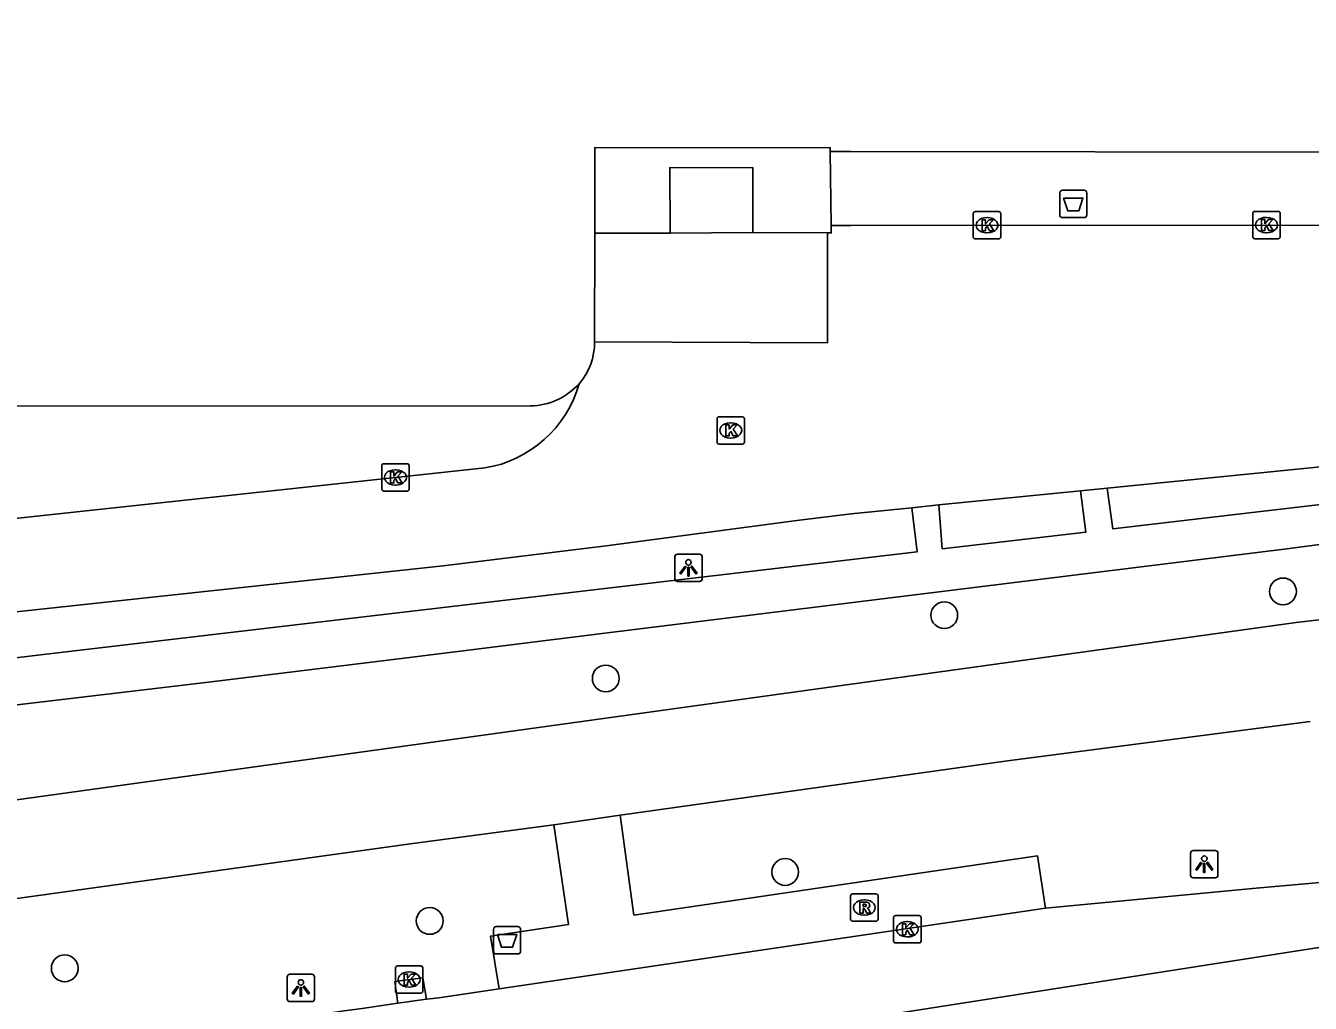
# Model space of a CAD drawing. Extents: x 161477 to 163040, y 383680 to 384868.
# Drawn here: x 162276.62 to 162323.55, y 384091.47 to 384127.2 of the extents above; entities that cross this region are included whole.
import ezdxf

# ---------------------------------------------------------------- set-up
doc = ezdxf.new("R2010")
doc.units = 0
for name, color, linetype in [('IMGEO_Afvalbak', 7, 'Continuous'), ('IMGEO_Boom', 7, 'Continuous'), ('IMGEO_Fietspad_gesloten', 7, 'Continuous'), ('IMGEO_Haag', 7, 'Continuous'), ('IMGEO_Kolk', 7, 'Continuous'), ('IMGEO_Lichtpunt', 7, 'Continuous'), ('IMGEO_Pand', 7, 'Continuous'), ('IMGEO_Parkeervlak_halfverhard', 7, 'Continuous'), ('IMGEO_Rijbaan_lokaal_gesloten', 7, 'Continuous'), ('IMGEO_Rijbaan_lokaal_open', 7, 'Continuous'), ('IMGEO_Rioolput', 7, 'Continuous'), ('IMGEO_Verkeerseiland_open', 7, 'Continuous'), ('IMGEO_Voetpad_gesloten', 7, 'Continuous'), ('IMGEO_Voetpad_halfverhard', 7, 'Continuous'), ('IMGEO_Voetpad_open', 7, 'Continuous')]:
    doc.layers.add(name, color=color, linetype=linetype)

msp = doc.modelspace()

# ---------------------------------------------------------------- linework, layer by layer
at = {"layer": 'IMGEO_Afvalbak'}
for p, q in [((162314.395, 384120.28), (162314.395, 384121.08)), ((162314.395, 384121.08), (162314.395, 384120.28)), ((162314.495, 384121.18), (162315.285, 384121.18)), ((162315.285, 384121.18), (162314.495, 384121.18)), ((162315.385, 384121.08), (162315.385, 384120.28)), ((162315.385, 384120.28), (162315.385, 384121.08)), ((162315.285, 384120.18), (162314.495, 384120.18)), ((162314.495, 384120.18), (162315.285, 384120.18)), ((162293.711, 384093.373), (162293.711, 384094.173)), ((162293.711, 384094.173), (162293.711, 384093.373)), ((162293.811, 384094.273), (162294.601, 384094.273)), ((162294.601, 384094.273), (162293.811, 384094.273)), ((162294.701, 384094.173), (162294.701, 384093.373)), ((162294.701, 384093.373), (162294.701, 384094.173)), ((162294.601, 384093.273), (162293.811, 384093.273)), ((162293.811, 384093.273), (162294.601, 384093.273))]:
    msp.add_line(p, q, dxfattribs=at)
for points in [[(162314.538, 384120.894), (162315.242, 384120.894), (162315.093, 384120.424), (162314.687, 384120.424), (162314.538, 384120.894)], [(162293.854, 384093.987), (162294.558, 384093.987), (162294.409, 384093.517), (162294.003, 384093.517), (162293.854, 384093.987)]]:
    msp.add_lwpolyline(points, dxfattribs=at)
for centre, start, end in [((162314.495, 384121.08), 90, 180), ((162314.495, 384121.08), 90, 180), ((162315.285, 384121.08), 0, 90), ((162315.285, 384121.08), 360, 90), ((162314.495, 384120.28), 180, 270), ((162314.495, 384120.28), 180, 270), ((162315.285, 384120.28), 270, 0), ((162315.285, 384120.28), 270, 0), ((162293.811, 384094.173), 90, 180), ((162293.811, 384094.173), 90, 180), ((162294.601, 384094.173), 0, 90), ((162294.601, 384094.173), 360, 90), ((162293.811, 384093.373), 180, 270), ((162293.811, 384093.373), 180, 270), ((162294.601, 384093.373), 270, 0), ((162294.601, 384093.373), 270, 0)]:
    msp.add_arc(centre, 0.1, start, end, dxfattribs=at)
at = {"layer": 'IMGEO_Boom'}
for centre in [(162322.551, 384106.523), (162310.177, 384105.653), (162297.811, 384103.341), (162304.366, 384096.269), (162291.381, 384094.481), (162278.049, 384092.749)]:
    msp.add_circle(centre, 0.489, dxfattribs=at)
at = {"layer": 'IMGEO_Fietspad_gesloten'}
for points in [[(162448.998, 384126.514), (162376.219, 384112.146), (162358.358, 384108.956), (162332.838, 384106.536), (162323.028, 384105.392), (162238.674, 384093.698)], [(162323.549, 384101.773), (162312.486, 384100.331), (162298.339, 384098.349)], [(162295.915, 384097.995), (162298.339, 384098.349)], [(162295.915, 384097.995), (162290.767, 384097.313), (162241.589, 384090.476)]]:
    msp.add_lwpolyline(points, dxfattribs=at)
at = {"layer": 'IMGEO_Haag'}
msp.add_lwpolyline([(162235.881, 384098.212), (162248.094, 384099.246), (162259.837, 384100.503), (162271.574, 384101.823), (162283.303, 384103.206), (162290.54, 384104.091), (162297.774, 384105.001), (162322.687, 384108.077), (162337.682, 384110.062), (162339.782, 384110.323), (162341.88, 384110.591), (162347.629, 384111.368), (162353.369, 384112.205), (162359.1, 384113.101), (162364.821, 384114.057), (162370.532, 384115.072), (162376.232, 384116.147), (162382.327, 384117.394), (162384.148, 384117.766), (162385.027, 384117.946), (162385.522, 384116.085), (162443.31, 384128.133), (162448.286, 384129.626), (162450.385, 384129.973)], dxfattribs=at)
at = {"layer": 'IMGEO_Kolk'}
for p, q in [((162311.239, 384119.477), (162311.239, 384120.329)), ((162311.314, 384120.403), (162312.166, 384120.403)), ((162312.24, 384120.329), (162312.24, 384119.477)), ((162321.447, 384119.484), (162321.447, 384120.336)), ((162321.522, 384120.41), (162322.374, 384120.41)), ((162322.448, 384120.336), (162322.448, 384119.484)), ((162311.727, 384120.183), (162311.752, 384120.183)), ((162321.935, 384120.19), (162321.96, 384120.19)), ((162312.166, 384119.403), (162311.314, 384119.403)), ((162311.75, 384119.623), (162311.725, 384119.623)), ((162322.374, 384119.41), (162321.522, 384119.41)), ((162321.958, 384119.63), (162321.933, 384119.63)), ((162301.876, 384111.979), (162301.876, 384112.831)), ((162301.951, 384112.905), (162302.803, 384112.905)), ((162302.877, 384112.831), (162302.877, 384111.979)), ((162302.364, 384112.685), (162302.389, 384112.685)), ((162302.803, 384111.905), (162301.951, 384111.905)), ((162302.387, 384112.125), (162302.362, 384112.125)), ((162289.629, 384110.262), (162289.629, 384111.114)), ((162289.704, 384111.188), (162290.556, 384111.188)), ((162290.117, 384110.968), (162290.142, 384110.968)), ((162290.63, 384111.114), (162290.63, 384110.262)), ((162290.556, 384110.188), (162289.704, 384110.188)), ((162290.14, 384110.408), (162290.115, 384110.408)), ((162308.328, 384093.749), (162308.328, 384094.601)), ((162308.403, 384094.675), (162309.255, 384094.675)), ((162309.329, 384094.601), (162309.329, 384093.749)), ((162308.816, 384094.455), (162308.841, 384094.455)), ((162309.255, 384093.675), (162308.403, 384093.675)), ((162308.839, 384093.895), (162308.814, 384093.895)), ((162290.128, 384091.912), (162290.128, 384092.764)), ((162290.203, 384092.838), (162291.055, 384092.838)), ((162290.616, 384092.618), (162290.641, 384092.618)), ((162291.129, 384092.764), (162291.129, 384091.912)), ((162291.055, 384091.838), (162290.203, 384091.838)), ((162290.639, 384092.058), (162290.614, 384092.058))]:
    msp.add_line(p, q, dxfattribs=at)
for points in [[(162311.239, 384119.477), (162311.239, 384120.329)], [(162311.314, 384120.403), (162312.166, 384120.403)], [(162312.24, 384120.329), (162312.24, 384119.477)], [(162321.447, 384119.484), (162321.447, 384120.336)], [(162321.522, 384120.41), (162322.374, 384120.41)], [(162322.448, 384120.336), (162322.448, 384119.484)], [(162311.56, 384120.103), (162311.683, 384120.103), (162311.683, 384119.952), (162311.813, 384120.103), (162311.977, 384120.103), (162311.831, 384119.952), (162311.984, 384119.703), (162311.832, 384119.703), (162311.747, 384119.867), (162311.683, 384119.8), (162311.683, 384119.703), (162311.56, 384119.703), (162311.56, 384120.103)], [(162321.768, 384120.11), (162321.891, 384120.11), (162321.891, 384119.959), (162322.021, 384120.11), (162322.185, 384120.11), (162322.039, 384119.959), (162322.192, 384119.71), (162322.04, 384119.71), (162321.955, 384119.874), (162321.891, 384119.807), (162321.891, 384119.71), (162321.768, 384119.71), (162321.768, 384120.11)], [(162312.166, 384119.403), (162311.314, 384119.403)], [(162322.374, 384119.41), (162321.522, 384119.41)], [(162301.876, 384111.979), (162301.876, 384112.831)], [(162301.951, 384112.905), (162302.803, 384112.905)], [(162302.877, 384112.831), (162302.877, 384111.979)], [(162302.197, 384112.605), (162302.32, 384112.605), (162302.32, 384112.454), (162302.45, 384112.605), (162302.614, 384112.605), (162302.468, 384112.454), (162302.621, 384112.205), (162302.469, 384112.205), (162302.384, 384112.369), (162302.32, 384112.302), (162302.32, 384112.205), (162302.197, 384112.205), (162302.197, 384112.605)], [(162302.803, 384111.905), (162301.951, 384111.905)], [(162289.629, 384110.262), (162289.629, 384111.114)], [(162289.704, 384111.188), (162290.556, 384111.188)], [(162290.63, 384111.114), (162290.63, 384110.262)], [(162289.95, 384110.888), (162290.073, 384110.888), (162290.073, 384110.737), (162290.203, 384110.888), (162290.367, 384110.888), (162290.221, 384110.737), (162290.374, 384110.488), (162290.222, 384110.488), (162290.137, 384110.652), (162290.073, 384110.585), (162290.073, 384110.488), (162289.95, 384110.488), (162289.95, 384110.888)], [(162290.556, 384110.188), (162289.704, 384110.188)], [(162308.328, 384093.749), (162308.328, 384094.601)], [(162308.403, 384094.675), (162309.255, 384094.675)], [(162309.329, 384094.601), (162309.329, 384093.749)], [(162308.649, 384094.375), (162308.772, 384094.375), (162308.772, 384094.224), (162308.902, 384094.375), (162309.066, 384094.375), (162308.92, 384094.224), (162309.073, 384093.975), (162308.921, 384093.975), (162308.836, 384094.139), (162308.772, 384094.072), (162308.772, 384093.975), (162308.649, 384093.975), (162308.649, 384094.375)], [(162309.255, 384093.675), (162308.403, 384093.675)], [(162290.128, 384091.912), (162290.128, 384092.764)], [(162290.203, 384092.838), (162291.055, 384092.838)], [(162291.129, 384092.764), (162291.129, 384091.912)], [(162290.449, 384092.538), (162290.572, 384092.538), (162290.572, 384092.387), (162290.702, 384092.538), (162290.866, 384092.538), (162290.72, 384092.387), (162290.873, 384092.138), (162290.721, 384092.138), (162290.636, 384092.302), (162290.572, 384092.235), (162290.572, 384092.138), (162290.449, 384092.138), (162290.449, 384092.538)], [(162291.055, 384091.838), (162290.203, 384091.838)]]:
    msp.add_lwpolyline(points, dxfattribs=at)
for centre, start, end in [((162311.316, 384120.327), 91.552, 178.448), ((162311.316, 384120.327), 91.552, 178.448), ((162312.164, 384120.327), 1.552, 88.448), ((162312.164, 384120.327), 1.552, 88.448), ((162321.524, 384120.334), 91.552, 178.448), ((162321.524, 384120.334), 91.552, 178.448), ((162322.372, 384120.334), 1.552, 88.448), ((162322.372, 384120.334), 1.552, 88.448), ((162311.316, 384119.479), 181.552, 268.448), ((162311.316, 384119.479), 181.552, 268.448), ((162312.164, 384119.479), 271.552, 358.448), ((162312.164, 384119.479), 271.552, 358.448), ((162321.524, 384119.486), 181.552, 268.448), ((162321.524, 384119.486), 181.552, 268.448), ((162322.372, 384119.486), 271.552, 358.448), ((162322.372, 384119.486), 271.552, 358.448), ((162301.953, 384112.829), 91.552, 178.448), ((162301.953, 384112.829), 91.552, 178.448), ((162302.801, 384112.829), 1.552, 88.448), ((162302.801, 384112.829), 1.552, 88.448), ((162301.953, 384111.981), 181.552, 268.448), ((162301.953, 384111.981), 181.552, 268.448), ((162302.801, 384111.981), 271.552, 358.448), ((162302.801, 384111.981), 271.552, 358.448), ((162289.706, 384111.112), 91.552, 178.448), ((162289.706, 384111.112), 91.552, 178.448), ((162290.554, 384111.112), 1.552, 88.448), ((162290.554, 384111.112), 1.552, 88.448), ((162289.706, 384110.264), 181.552, 268.448), ((162289.706, 384110.264), 181.552, 268.448), ((162290.554, 384110.264), 271.552, 358.448), ((162290.554, 384110.264), 271.552, 358.448), ((162308.405, 384094.599), 91.552, 178.448), ((162308.405, 384094.599), 91.552, 178.448), ((162309.253, 384094.599), 1.552, 88.448), ((162309.253, 384094.599), 1.552, 88.448), ((162308.405, 384093.751), 181.552, 268.448), ((162308.405, 384093.751), 181.552, 268.448), ((162309.253, 384093.751), 271.552, 358.448), ((162309.253, 384093.751), 271.552, 358.448), ((162290.205, 384092.762), 91.552, 178.448), ((162290.205, 384092.762), 91.552, 178.448), ((162291.053, 384092.762), 1.552, 88.448), ((162291.053, 384092.762), 1.552, 88.448), ((162290.205, 384091.914), 181.552, 268.448), ((162290.205, 384091.914), 181.552, 268.448), ((162291.053, 384091.914), 271.552, 358.448), ((162291.053, 384091.914), 271.552, 358.448)]:
    msp.add_arc(centre, 0.0765, start, end, dxfattribs=at)
for centre, major_axis, ratio, start_param, end_param in [((162311.726, 384119.903), (-0.387, 0.002), 0.722429, 4.712389, 7.853982), ((162311.751, 384119.903), (-0.39, 0.002), 0.717154, 1.570796, 4.712389), ((162321.934, 384119.91), (-0.387, 0.002), 0.722429, 4.712389, 7.853982), ((162321.959, 384119.91), (-0.39, 0.002), 0.717154, 1.570796, 4.712389), ((162302.363, 384112.405), (-0.387, 0.002), 0.722429, 4.712389, 7.853982), ((162302.388, 384112.405), (-0.39, 0.002), 0.717154, 1.570796, 4.712389), ((162290.116, 384110.688), (-0.387, 0.002), 0.722429, 4.712389, 7.853982), ((162290.141, 384110.688), (-0.39, 0.002), 0.717154, 1.570796, 4.712389), ((162308.815, 384094.175), (-0.387, 0.002), 0.722429, 4.712389, 7.853982), ((162308.84, 384094.175), (-0.39, 0.002), 0.717154, 1.570796, 4.712389), ((162290.615, 384092.338), (-0.387, 0.002), 0.722429, 4.712389, 7.853982), ((162290.64, 384092.338), (-0.39, 0.002), 0.717154, 1.570796, 4.712389)]:
    msp.add_ellipse(centre, major_axis=major_axis, ratio=ratio, start_param=start_param, end_param=end_param, dxfattribs=at)
at = {"layer": 'IMGEO_Lichtpunt'}
for p, q in [((162300.335, 384107.786), (162300.335, 384106.979)), ((162300.335, 384107.786), (162300.335, 384106.979)), ((162301.237, 384107.881), (162300.429, 384107.881)), ((162301.237, 384107.881), (162300.429, 384107.881)), ((162301.331, 384106.979), (162301.331, 384107.786)), ((162301.331, 384106.979), (162301.331, 384107.786)), ((162300.429, 384106.885), (162301.237, 384106.885)), ((162300.429, 384106.885), (162301.237, 384106.885)), ((162319.177, 384096.959), (162319.177, 384096.152)), ((162319.177, 384096.959), (162319.177, 384096.152)), ((162320.079, 384097.054), (162319.271, 384097.054)), ((162320.079, 384097.054), (162319.271, 384097.054)), ((162320.173, 384096.152), (162320.173, 384096.959)), ((162320.173, 384096.152), (162320.173, 384096.959)), ((162319.271, 384096.058), (162320.079, 384096.058)), ((162319.271, 384096.058), (162320.079, 384096.058)), ((162286.176, 384092.436), (162286.176, 384091.629)), ((162286.176, 384092.436), (162286.176, 384091.629)), ((162287.078, 384092.531), (162286.27, 384092.531)), ((162287.078, 384092.531), (162286.27, 384092.531)), ((162287.172, 384091.629), (162287.172, 384092.436)), ((162287.172, 384091.629), (162287.172, 384092.436)), ((162286.27, 384091.535), (162287.078, 384091.535)), ((162286.27, 384091.535), (162287.078, 384091.535))]:
    msp.add_line(p, q, dxfattribs=at)
for points in [[(162300.709, 384107.45), (162300.748, 384107.422), (162300.56, 384107.16), (162300.522, 384107.187), (162300.709, 384107.45)], [(162300.811, 384107.402), (162300.858, 384107.402), (162300.858, 384107.08), (162300.811, 384107.08), (162300.811, 384107.402)], [(162300.921, 384107.422), (162300.959, 384107.449), (162301.146, 384107.187), (162301.107, 384107.159), (162300.921, 384107.422)], [(162319.551, 384096.623), (162319.59, 384096.595), (162319.402, 384096.333), (162319.364, 384096.36), (162319.551, 384096.623)], [(162319.653, 384096.575), (162319.7, 384096.575), (162319.7, 384096.253), (162319.653, 384096.253), (162319.653, 384096.575)], [(162319.763, 384096.595), (162319.801, 384096.622), (162319.988, 384096.36), (162319.949, 384096.332), (162319.763, 384096.595)], [(162286.55, 384092.1), (162286.589, 384092.072), (162286.401, 384091.81), (162286.363, 384091.837), (162286.55, 384092.1)], [(162286.652, 384092.052), (162286.699, 384092.052), (162286.699, 384091.73), (162286.652, 384091.73), (162286.652, 384092.052)], [(162286.762, 384092.072), (162286.8, 384092.099), (162286.987, 384091.837), (162286.948, 384091.809), (162286.762, 384092.072)]]:
    msp.add_lwpolyline(points, dxfattribs=at)
for centre in [(162300.834, 384107.584), (162319.676, 384096.757), (162286.675, 384092.234)]:
    msp.add_circle(centre, 0.0994, dxfattribs=at)
for centre, start, end in [((162300.429, 384107.786), 90, 180), ((162300.429, 384107.786), 90, 180), ((162301.237, 384107.786), 0, 90), ((162301.237, 384107.786), 0, 90), ((162300.429, 384106.979), 180, 270), ((162300.429, 384106.979), 180, 270), ((162301.237, 384106.979), 270, 0), ((162301.237, 384106.979), 270, 360), ((162319.271, 384096.959), 90, 180), ((162319.271, 384096.959), 90, 180), ((162320.079, 384096.959), 0, 90), ((162320.079, 384096.959), 0, 90), ((162319.271, 384096.152), 180, 270), ((162319.271, 384096.152), 180, 270), ((162320.079, 384096.152), 270, 0), ((162320.079, 384096.152), 270, 360), ((162286.27, 384092.436), 90, 180), ((162286.27, 384092.436), 90, 180), ((162287.078, 384092.436), 0, 90), ((162287.078, 384092.436), 0, 90), ((162286.27, 384091.629), 180, 270), ((162286.27, 384091.629), 180, 270), ((162287.078, 384091.629), 270, 0), ((162287.078, 384091.629), 270, 360)]:
    msp.add_arc(centre, 0.0946, start, end, dxfattribs=at)
at = {"layer": 'IMGEO_Pand'}
for points in [[(162306.015, 384122.602), (162306.762, 384122.601), (162324.627, 384122.574), (162324.627, 384122.294), (162338.886, 384122.284), (162341.929, 384122.285), (162363.56, 384122.263), (162363.534, 384131.274)], [(162297.41, 384119.619), (162297.414, 384122.749), (162306.015, 384122.732), (162306.015, 384122.602)], [(162297.405, 384115.646), (162297.41, 384119.619)], [(162245.073, 384113.297), (162295.068, 384113.304)]]:
    msp.add_lwpolyline(points, dxfattribs=at)
for centre, radius, start, end in [((162295.079, 384115.634), 2.326, 319.1698, 0.3008), ((162295.03, 384115.73), 2.427, 270.8991, 318.2032)]:
    msp.add_arc(centre, radius, start, end, dxfattribs=at)
at = {"layer": 'IMGEO_Parkeervlak_halfverhard'}
for points in [[(162382.68, 384119.071), (162362.252, 384114.93), (162357.209, 384114.055), (162352.154, 384113.245), (162347.09, 384112.501), (162342.016, 384111.821), (162338.011, 384111.33), (162334, 384110.881), (162316.339, 384108.807), (162316.132, 384110.296)], [(162315.158, 384110.199), (162315.352, 384108.691), (162310.104, 384108.075), (162309.978, 384109.68)]]:
    msp.add_lwpolyline(points, dxfattribs=at)
at = {"layer": 'IMGEO_Rijbaan_lokaal_gesloten'}
for points in [[(162351.922, 384098.371), (162329.79, 384094.439), (162305.371, 384090.628), (162294.869, 384088.989), (162264.573, 384084.788), (162245.881, 384082.587)], [(162313.87, 384094.952), (162321.567, 384095.673), (162351.922, 384098.371)], [(162313.87, 384094.952), (162293.918, 384092.004)], [(162291.262, 384091.621), (162291.49, 384091.647), (162291.719, 384091.672), (162293.918, 384092.004)], [(162290.215, 384091.47), (162290.739, 384091.545), (162291.262, 384091.621)]]:
    msp.add_lwpolyline(points, dxfattribs=at)
msp.add_arc((162141.897, 385117.974), 1037.163, 277.058204, 278.221689, dxfattribs=at)
at = {"layer": 'IMGEO_Rijbaan_lokaal_open'}
for points in [[(162305.908, 384119.624), (162306.048, 384119.624), (162306.045, 384119.892)], [(162306.045, 384119.892), (162306.768, 384119.895), (162321.948, 384119.911), (162334.116, 384119.887), (162345.895, 384119.9), (162346.896, 384119.887), (162362.232, 384119.916)], [(162297.405, 384115.646), (162305.91, 384115.601), (162305.908, 384119.401), (162305.908, 384119.624)], [(162297.41, 384119.619), (162297.71, 384119.619), (162298.73, 384119.619), (162299.28, 384119.618), (162300.165, 384119.618)], [(162300.165, 384119.618), (162303.18, 384119.633)], [(162303.18, 384119.633), (162305.908, 384119.624)], [(162375.419, 384118.546), (162375.223, 384118.517), (162346.6, 384113.717), (162342.633, 384113.064), (162338.655, 384112.552), (162316.132, 384110.296)], [(162252.948, 384106.689), (162268.995, 384108.403), (162290.13, 384110.689), (162293.396, 384111.033)], [(162315.158, 384110.199), (162309.978, 384109.68)], [(162316.132, 384110.296), (162315.158, 384110.199)], [(162308.992, 384109.581), (162306.782, 384109.36), (162304.787, 384109.118), (162297.833, 384108.186), (162291.868, 384107.462), (162267.791, 384104.866), (162253.669, 384103.32), (162253.658, 384103.428), (162247.235, 384102.751)], [(162309.978, 384109.68), (162308.992, 384109.581)]]:
    msp.add_lwpolyline(points, dxfattribs=at)
msp.add_arc((162292.688, 384115.289), 4.315, 279.4475, 344.1822, dxfattribs=at)
at = {"layer": 'IMGEO_Rioolput'}
for p, q in [((162306.832, 384095.469), (162307.684, 384095.469)), ((162306.757, 384094.543), (162306.757, 384095.395)), ((162307.245, 384095.249), (162307.27, 384095.249)), ((162307.758, 384095.395), (162307.758, 384094.543)), ((162307.268, 384094.689), (162307.243, 384094.689)), ((162307.684, 384094.469), (162306.832, 384094.469))]:
    msp.add_line(p, q, dxfattribs=at)
for points in [[(162306.832, 384095.469), (162307.684, 384095.469)], [(162306.757, 384094.543), (162306.757, 384095.395)], [(162307.346, 384095.167), (162307.094, 384095.169), (162307.094, 384094.769)], [(162307.272, 384095.088), (162307.218, 384095.088), (162307.218, 384095.007)], [(162307.218, 384095.007), (162307.27, 384095.007)], [(162307.758, 384095.395), (162307.758, 384094.543)], [(162307.094, 384094.769), (162307.218, 384094.769), (162307.218, 384094.931), (162307.229, 384094.931)], [(162307.276, 384094.902), (162307.347, 384094.769), (162307.487, 384094.769), (162307.422, 384094.895)], [(162307.684, 384094.469), (162306.832, 384094.469)]]:
    msp.add_lwpolyline(points, dxfattribs=at)
for centre, radius, start, end in [((162306.834, 384095.393), 0.0765, 91.552, 178.448), ((162306.834, 384095.393), 0.0765, 91.552, 178.448), ((162307.682, 384095.393), 0.0765, 1.552, 88.448), ((162307.682, 384095.393), 0.0765, 1.552, 88.448), ((162307.254, 384095.196), 0.19, 274.7715, 282.9687), ((162307.278, 384094.992), 0.0964, 77.0061, 93.1865), ((162307.292, 384095.049), 0.0378, 276.6634, 79.6772), ((162307.345, 384095.057), 0.109, 350.3612, 89.416), ((162307.343, 384095.057), 0.112, 277.5842, 350.9817), ((162307.327, 384094.842), 0.108, 29.5134, 73.7905), ((162306.834, 384094.545), 0.0765, 181.552, 268.448), ((162306.834, 384094.545), 0.0765, 181.552, 268.448), ((162307.228, 384094.878), 0.0533, 26.0293, 88.6989), ((162307.682, 384094.545), 0.0765, 271.552, 358.448), ((162307.682, 384094.545), 0.0765, 271.552, 358.448)]:
    msp.add_arc(centre, radius, start, end, dxfattribs=at)
for centre, major_axis, ratio, start_param, end_param in [((162307.244, 384094.969), (-0.387, 0.002), 0.722429, 4.712389, 7.853982), ((162307.269, 384094.969), (-0.39, 0.002), 0.717154, 1.570796, 4.712389)]:
    msp.add_ellipse(centre, major_axis=major_axis, ratio=ratio, start_param=start_param, end_param=end_param, dxfattribs=at)
at = {"layer": 'IMGEO_Verkeerseiland_open'}
msp.add_lwpolyline([(162290.215, 384091.47), (162290.111, 384092.263), (162291.131, 384092.403), (162291.262, 384091.621)], dxfattribs=at)
at = {"layer": 'IMGEO_Voetpad_gesloten'}
for points in [[(162306.045, 384119.892), (162306.015, 384122.602)], [(162300.165, 384119.618), (162300.147, 384122.012), (162303.187, 384122.003), (162303.18, 384119.633)]]:
    msp.add_lwpolyline(points, dxfattribs=at)
at = {"layer": 'IMGEO_Voetpad_halfverhard'}
msp.add_lwpolyline([(162308.992, 384109.581), (162309.191, 384107.969), (162283.37, 384104.937), (162277.071, 384104.197), (162247.743, 384100.642), (162236.109, 384099.233)], dxfattribs=at)
at = {"layer": 'IMGEO_Voetpad_open'}
for points in [[(162298.339, 384098.349), (162298.843, 384094.697), (162313.579, 384096.861), (162313.87, 384094.952)], [(162293.918, 384092.004), (162293.6, 384093.923), (162296.447, 384094.346), (162295.915, 384097.995)]]:
    msp.add_lwpolyline(points, dxfattribs=at)

doc.saveas('drawing.dxf')
